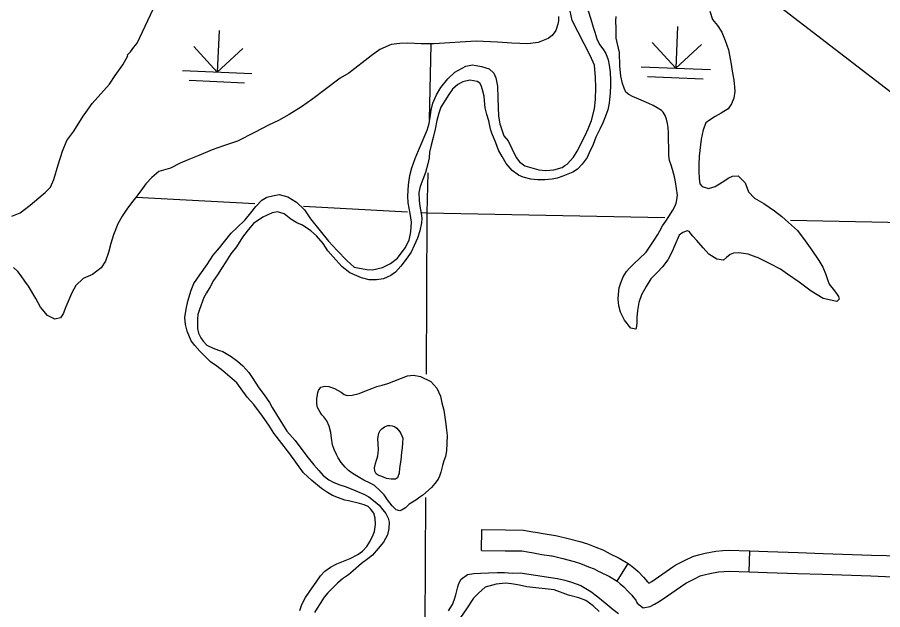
# Model space of a CAD drawing. Extents: x 1196286 to 1268366, y 2040822 to 2082115.
# Drawn here: x 1235560 to 1237894, y 2056211 to 2057809 of the extents above; entities that cross this region are included whole.
import ezdxf

# ---------------------------------------------------------------- set-up
doc = ezdxf.new("R2010")
doc.units = 0
for name, color, linetype in [('60', 7, 'Continuous'), ('62', 7, 'Continuous'), ('Level 69', 7, 'Continuous'), ('Level 73', 7, 'Continuous'), ('Level 74', 7, 'Continuous'), ('Level 8', 7, 'Continuous')]:
    doc.layers.add(name, color=color, linetype=linetype)

msp = doc.modelspace()

# ---------------------------------------------------------------- linework, layer by layer
at = {"layer": '60'}
for points in [[(1236675.6, 2057735.8), (1236670.7, 2057533.4)], [(1236667.2, 2057389.5), (1236664.6, 2057281.9), (1236662.6, 2056846.8)], [(1235880.4, 2057323.8), (1236200.6, 2057306.7)], [(1236332.2, 2057299.7), (1236612.8, 2057284.7)], [(1236650.9, 2057282.7), (1236664.6, 2057281.9), (1237306.6, 2057268.7)], [(1237645.6, 2057261.7), (1238127.7, 2057251.8)], [(1236661.1, 2056513.8), (1236659.4, 2056165.4)]]:
    msp.add_lwpolyline(points, dxfattribs=at)
at = {"layer": '62'}
for points in [[(1235883.6, 2057739.2), (1235927, 2057831.3), (1235936.5, 2057854.4), (1235948.3, 2057885.8)], [(1236856.2, 2057590.7), (1236856.9, 2057567), (1236858.3, 2057542.5), (1236862, 2057522.1), (1236872.6, 2057489.6), (1236884.3, 2057475.4), (1236894, 2057455.6), (1236905.9, 2057431), (1236914.3, 2057419.5), (1236929.1, 2057408.7), (1236967.1, 2057397.8), (1236985.8, 2057395.9), (1237007.6, 2057397.3), (1237029.4, 2057404), (1237037, 2057409.1), (1237043.5, 2057413.2), (1237060.4, 2057432), (1237070, 2057448.4), (1237091.9, 2057490), (1237100.1, 2057507.9), (1237108.8, 2057531.1), (1237116.9, 2057562.1), (1237119.6, 2057586.9), (1237120.7, 2057619.6), (1237119.3, 2057646.4), (1237116.6, 2057679.5), (1237105.5, 2057706.4), (1237057.1, 2057800), (1237051.6, 2057825.6)], [(1237099.6, 2057826.6), (1237107, 2057803.5), (1237113, 2057782.7), (1237118, 2057768.6), (1237123.2, 2057750.5), (1237130.8, 2057735.3), (1237139.2, 2057724.2), (1237147.2, 2057711.6), (1237154, 2057694.6), (1237156.3, 2057680.2), (1237158.9, 2057661), (1237160.4, 2057638.8), (1237160.1, 2057626), (1237159, 2057604.9), (1237156.5, 2057577.1), (1237152.8, 2057559.2), (1237146.5, 2057542), (1237139.4, 2057524.8), (1237131.2, 2057507.7), (1237120.6, 2057485.7), (1237113.5, 2057466.3), (1237102.9, 2057443.9), (1237096.7, 2057431.3), (1237084, 2057412.7), (1237070.6, 2057399.1), (1237058.4, 2057391.4), (1237031.6, 2057380.7), (1237016.1, 2057375), (1237003, 2057372.2), (1236983.1, 2057370.4), (1236963.6, 2057371.1)], [(1235545.7, 2057272.8), (1235567.6, 2057282.1), (1235595.4, 2057302.6), (1235618.6, 2057321.7), (1235635.8, 2057336.1), (1235649.9, 2057351.2), (1235659, 2057371.7), (1235670.2, 2057411), (1235682.2, 2057448), (1235694, 2057477.1), (1235712.5, 2057502.3), (1235738.1, 2057542.8), (1235745, 2057552.4), (1235762.3, 2057576.9), (1235809.1, 2057628.6), (1235824.5, 2057651.6), (1235844.6, 2057681), (1235858.2, 2057705.5), (1235856.7, 2057707), (1235865.9, 2057715.9), (1235874.8, 2057728.1), (1235883.6, 2057739.2)], [(1236439.9, 2056341.9), (1236457.7, 2056349.8), (1236478.9, 2056360.3), (1236491.4, 2056369.5), (1236502.6, 2056381.6), (1236511.5, 2056396.1), (1236519.7, 2056413.3), (1236523.2, 2056422.2), (1236526.2, 2056441.4), (1236525.4, 2056457.9), (1236521.9, 2056471.5), (1236513.2, 2056483), (1236506.6, 2056489.5), (1236495.4, 2056493.9), (1236482.7, 2056497.9), (1236453.3, 2056504.9), (1236443.6, 2056507), (1236426.8, 2056513.3), (1236410.4, 2056519.3), (1236396.4, 2056527.1), (1236380.5, 2056538.7), (1236354.3, 2056559.5), (1236332.2, 2056580.3), (1236295.7, 2056631.4), (1236252.2, 2056687.6), (1236238.4, 2056708.9), (1236221.7, 2056733.7), (1236197.9, 2056765.1), (1236180.3, 2056784.6), (1236151.9, 2056823.2), (1236115, 2056855.9), (1236098.4, 2056867.9), (1236081, 2056880.2), (1236066.7, 2056894.5), (1236052.4, 2056909), (1236038.8, 2056923.6), (1236029.3, 2056936.6), (1236018.6, 2056962.8), (1236013.7, 2056980.9), (1236011.8, 2056999.8), (1236015.6, 2057021.9), (1236020.2, 2057043.2), (1236029.4, 2057073.1), (1236036.1, 2057090.7), (1236052.3, 2057114.8), (1236071.9, 2057141.9), (1236088.9, 2057167.5), (1236105.4, 2057187.1), (1236119.3, 2057204.1), (1236137, 2057226.7), (1236151.9, 2057241.1), (1236174.4, 2057262.4), (1236190.1, 2057282.1), (1236204, 2057298.7), (1236220, 2057315.7), (1236233.3, 2057323.7), (1236248.4, 2057327.9), (1236266.1, 2057330.9), (1236289.9, 2057325.2), (1236313.6, 2057310.4), (1236334.6, 2057289.7), (1236351.4, 2057265.7), (1236377.3, 2057233.2), (1236399.3, 2057205.6), (1236423.1, 2057180), (1236449.2, 2057152.7), (1236469.1, 2057135.4), (1236502.7, 2057128.7), (1236518.4, 2057128), (1236545.1, 2057134.3), (1236566.7, 2057145.1), (1236585.4, 2057159), (1236606.2, 2057187.6), (1236616.7, 2057207.7), (1236622, 2057230.1), (1236623.6, 2057256.1), (1236619.6, 2057279.5), (1236614.6, 2057308.5), (1236613.8, 2057327), (1236615.1, 2057357), (1236619, 2057382.5), (1236623.9, 2057402.8), (1236633, 2057428.5), (1236642.1, 2057449.8), (1236665.3, 2057505), (1236671.3, 2057522.9), (1236674.7, 2057545.1), (1236676.1, 2057558.2), (1236680.6, 2057577.3), (1236691.1, 2057599.7), (1236702.4, 2057619.7), (1236721.6, 2057643.4), (1236739.9, 2057661.1), (1236769.9, 2057677.1), (1236788.3, 2057681.2), (1236812.2, 2057676.6), (1236833.1, 2057669.8), (1236845.6, 2057658.2), (1236850.6, 2057646.1), (1236855, 2057623.1), (1236856.2, 2057590.7)], [(1236963.6, 2057371.1), (1236945.6, 2057372.2), (1236924.4, 2057377.5), (1236912.1, 2057383.4), (1236895.1, 2057395.4), (1236879, 2057414.6), (1236867.8, 2057433.6), (1236858.3, 2057450.7), (1236850.5, 2057470.4), (1236840.1, 2057496.2), (1236836.2, 2057507.2), (1236832.2, 2057529.9), (1236826.1, 2057546.5), (1236822.4, 2057564.7), (1236820.5, 2057584.6), (1236818.9, 2057596.3), (1236815.1, 2057613.3), (1236810.8, 2057625.1), (1236807.9, 2057631.2), (1236800.5, 2057635.4), (1236781.1, 2057639.2), (1236761.9, 2057635.1), (1236747.9, 2057627.9), (1236734.2, 2057615), (1236723.8, 2057600.9), (1236702.1, 2057566.3), (1236696.9, 2057550.6), (1236691.3, 2057530.4), (1236687.4, 2057507.6), (1236681.8, 2057485.1), (1236676.5, 2057463.8), (1236672.3, 2057445), (1236670.6, 2057430.4), (1236667.6, 2057413.5), (1236661.1, 2057390.4), (1236654, 2057371.7), (1236646.9, 2057352.6), (1236643.2, 2057336.2), (1236644.3, 2057314.7), (1236646.2, 2057299.2), (1236649.2, 2057280), (1236650.8, 2057267.6), (1236650.6, 2057254.8), (1236645.7, 2057232.7), (1236639.3, 2057213.2), (1236631, 2057193.8), (1236622.1, 2057176), (1236609.3, 2057157), (1236594.3, 2057137.4), (1236580.5, 2057121.5), (1236567.2, 2057112.7), (1236547.5, 2057103.7), (1236529.1, 2057100.7), (1236509.6, 2057100.7), (1236488.4, 2057106.1), (1236456.8, 2057120.2), (1236436.5, 2057136.4), (1236419.3, 2057154.8), (1236397.6, 2057179), (1236384.9, 2057199.2), (1236367.3, 2057219.8), (1236351.5, 2057232.9), (1236329.7, 2057248.8), (1236313.7, 2057254.8), (1236298.1, 2057264.5), (1236280, 2057279.1), (1236262.2, 2057284.4), (1236247.8, 2057281.3), (1236233.9, 2057275.5), (1236222.5, 2057270.1), (1236197.1, 2057253), (1236182.9, 2057235.6), (1236167.8, 2057215.6), (1236151.6, 2057190.3), (1236135.9, 2057171.4), (1236122.3, 2057149.1), (1236110.7, 2057131.3), (1236099.9, 2057114.6), (1236089.5, 2057099.4), (1236080.5, 2057082.3), (1236070.1, 2057065.9), (1236063.1, 2057052.9), (1236051.2, 2057021.2), (1236047.2, 2057007.7), (1236046.2, 2056994.6), (1236045.9, 2056979.9), (1236046.1, 2056969.4), (1236048.8, 2056957.6), (1236055.3, 2056944.7), (1236061.5, 2056935.2), (1236071.8, 2056924.8), (1236088.5, 2056916.6), (1236103, 2056911), (1236114.2, 2056907.4), (1236137.1, 2056894.5), (1236154.5, 2056881.4), (1236168.1, 2056868.7), (1236184.3, 2056851.5), (1236195.2, 2056835.1), (1236211.9, 2056809.9), (1236226.2, 2056790.8)], [(1236654.2, 2056520), (1236646.1, 2056514.6), (1236634.7, 2056506.5), (1236617.2, 2056495.6), (1236607.1, 2056486.5), (1236598.6, 2056480.9), (1236592.1, 2056477.7), (1236582.1, 2056480.5), (1236571.4, 2056491.6), (1236558.6, 2056508), (1236549.5, 2056521.4), (1236538.1, 2056532.5), (1236523.4, 2056546.4), (1236511.9, 2056553), (1236494.8, 2056560.9), (1236479.3, 2056569.8), (1236465.9, 2056577.6), (1236453.4, 2056586.5), (1236444.2, 2056596.1), (1236433.6, 2056608.7), (1236425.6, 2056620.6), (1236420.9, 2056630.4), (1236414.8, 2056643.3), (1236410.1, 2056655.8), (1236407.9, 2056674.3), (1236405.9, 2056689), (1236401.4, 2056706.8), (1236395.3, 2056720.8), (1236387.3, 2056731.2), (1236381.4, 2056736.5), (1236376.7, 2056744.2), (1236369.8, 2056756.3), (1236368.1, 2056766.2), (1236368.4, 2056780.4), (1236370.6, 2056796.9), (1236372.6, 2056802.9), (1236379.1, 2056811.1), (1236390, 2056814.2), (1236400.1, 2056812.9), (1236415.8, 2056808.1), (1236433.6, 2056797.9), (1236441.7, 2056792.1), (1236450.3, 2056789.3), (1236463.4, 2056790.2), (1236482.2, 2056794.7), (1236497.7, 2056800.4), (1236516.6, 2056807.9), (1236529.8, 2056812.9), (1236544.1, 2056816.8), (1236559.6, 2056821.4), (1236612.8, 2056842.1), (1236628.6, 2056844.1), (1236647.3, 2056840.7), (1236675.9, 2056826.6), (1236692, 2056808.9), (1236701.7, 2056787.3), (1236705.5, 2056769.5), (1236710.3, 2056749.1), (1236713.7, 2056730.6), (1236716, 2056711.8), (1236717.9, 2056695.6), (1236719.5, 2056681.6), (1236718.7, 2056660.6), (1236717.9, 2056639.5), (1236715, 2056624.2), (1236711, 2056612.9), (1236707, 2056600.2), (1236702.1, 2056581.9), (1236699.3, 2056571.4), (1236695.4, 2056563.6), (1236686.5, 2056551.4), (1236677.4, 2056540.9), (1236654.2, 2056520)], [(1236226.2, 2056790.8), (1236240, 2056770.6), (1236247.6, 2056756.9), (1236287.2, 2056693.3), (1236309.9, 2056667.6), (1236327.5, 2056643.6), (1236345, 2056621.4), (1236360.4, 2056602.3), (1236373.2, 2056587), (1236385.3, 2056573.6), (1236400.4, 2056561.2), (1236413.8, 2056554.6), (1236430.5, 2056548.6), (1236444.7, 2056543.8), (1236456.6, 2056539.1), (1236477.7, 2056530), (1236494.9, 2056523.2), (1236508.2, 2056515.4), (1236525.2, 2056502.3), (1236535.9, 2056493.5), (1236546.1, 2056480.8), (1236554.2, 2056470.9), (1236560.3, 2056458), (1236563.1, 2056447.4), (1236562, 2056430.5), (1236559, 2056413.2), (1236548.1, 2056393.5), (1236533.9, 2056376.1), (1236518.6, 2056358.8), (1236505.3, 2056348.5), (1236488.5, 2056336.4), (1236465.7, 2056316.2), (1236453.4, 2056305.1), (1236437.5, 2056294.6), (1236423.4, 2056283.2), (1236410, 2056269.9), (1236397.4, 2056256.6), (1236387.4, 2056244.8), (1236377.3, 2056228.4), (1236369.2, 2056215.4), (1236362.2, 2056203.9)], [(1236532.9, 2056673.1), (1236535.2, 2056687.6), (1236538.7, 2056694.6), (1236543.3, 2056699.4), (1236550.9, 2056704.2), (1236559.2, 2056708.2), (1236564.8, 2056708), (1236570.8, 2056707.5), (1236577.5, 2056705.9), (1236584.2, 2056700.9), (1236591.9, 2056691.3), (1236594.8, 2056686.4), (1236599.8, 2056673.9), (1236599.5, 2056661.8), (1236598.1, 2056647.9), (1236596.4, 2056635.2), (1236594.5, 2056614.9), (1236593.1, 2056604.4), (1236591.4, 2056592), (1236590, 2056579.3), (1236585.3, 2056566.6), (1236580.4, 2056563.7), (1236568.3, 2056563.1), (1236556, 2056565.3), (1236547.5, 2056568.5), (1236540.8, 2056571.6), (1236533.7, 2056574.4), (1236528.2, 2056577.5), (1236524.9, 2056584.7), (1236524, 2056593.8), (1236526.5, 2056605.7), (1236529.3, 2056614.3), (1236530.9, 2056619.9), (1236532.5, 2056626.3), (1236533.4, 2056633.8), (1236534.3, 2056643.9), (1236533.6, 2056657.7), (1236532.9, 2056673.1)], [(1236321.9, 2056209.6), (1236327.8, 2056225.7), (1236337.6, 2056244.6), (1236348.8, 2056261.7), (1236366.1, 2056285.8), (1236378.4, 2056302.5), (1236389.6, 2056315.1), (1236405.1, 2056326), (1236421.8, 2056335.1), (1236439.9, 2056341.9)], [(1236723.6, 2056208.7), (1236734.1, 2056225.4), (1236738.8, 2056237), (1236742.5, 2056251.9), (1236745.7, 2056262.4), (1236748.5, 2056273.3), (1236750.6, 2056281.9), (1236757.5, 2056294.2), (1236774.3, 2056306.2), (1236791.9, 2056308.9), (1236809.6, 2056309.7), (1236831.3, 2056311.1), (1236854.6, 2056311.8), (1236874.1, 2056311.7), (1236895.8, 2056309.8), (1236916.4, 2056310.9), (1236999, 2056298.7), (1237016.9, 2056295.3), (1237036.7, 2056291.2), (1237054.6, 2056285.6), (1237080.3, 2056276.4), (1237106.9, 2056260.8), (1237125.8, 2056246.1), (1237145.7, 2056229.9), (1237167.1, 2056212.2), (1237181.5, 2056201.4)], [(1237129.9, 2056206.9), (1237113.7, 2056221.9), (1237093.3, 2056236.3), (1237074.7, 2056243.4), (1237046.8, 2056250.7), (1237007.7, 2056265.1), (1236934, 2056273.3), (1236914.6, 2056277.5), (1236893.3, 2056281.6), (1236876.5, 2056283.1), (1236852.1, 2056280.2), (1236821.6, 2056272.2), (1236804.4, 2056256.3), (1236790.3, 2056242.3), (1236771.7, 2056213.7), (1236755.1, 2056190.8)]]:
    msp.add_lwpolyline(points, dxfattribs=at)
at = {"layer": 'Level 69'}
for p, q in [((1236812, 2056371.4), (1236812.8, 2056427.6)), ((1237533.9, 2056313.6), (1237535.9, 2056369.8)), ((1237177.6, 2056288.3), (1237207.4, 2056336))]:
    msp.add_line(p, q, dxfattribs=at)
for points in [[(1236812.8, 2056427.6), (1236876.8, 2056426.7), (1236925.7, 2056426.1), (1236951, 2056421.8), (1236957.8, 2056420.7), (1236984.2, 2056416.1), (1237012.1, 2056411.9), (1237015.8, 2056411)], [(1237015.8, 2056411), (1237045.9, 2056403.8), (1237077.2, 2056395.2), (1237098.1, 2056389), (1237120.6, 2056379.7), (1237139.7, 2056372.9), (1237154.3, 2056364.6), (1237155.1, 2056364.2), (1237183.8, 2056350.8), (1237207.4, 2056336)], [(1236812, 2056371.4), (1236876.1, 2056370.5), (1236920.7, 2056369.9), (1236941.6, 2056366.4), (1236948.3, 2056365.3), (1236975.2, 2056360.6), (1237001.3, 2056356.7), (1237002.6, 2056356.4)], [(1237328.5, 2056327.4), (1237336, 2056332.5), (1237363.2, 2056346), (1237382, 2056355.2), (1237397.4, 2056359.4), (1237415.1, 2056364.2), (1237444.4, 2056369.7), (1237462.7, 2056370.9), (1237477.6, 2056371.8), (1237535.9, 2056369.8)], [(1237535.9, 2056369.8), (1237584, 2056368.1), (1237666, 2056365.4), (1237733.7, 2056363.2)], [(1237002.6, 2056356.4), (1237031.9, 2056349.3), (1237061.8, 2056341.2), (1237079.3, 2056335.9), (1237100.5, 2056327.2), (1237116.1, 2056321.6), (1237128.3, 2056314.6), (1237131.2, 2056313.3), (1237156.9, 2056301.3), (1237177.6, 2056288.3)], [(1237733.7, 2056363.2), (1237863.9, 2056358.9), (1237904, 2056357.6), (1237931.7, 2056356.5)], [(1237207.4, 2056336), (1237210.7, 2056333.9), (1237222, 2056324.9), (1237234.3, 2056314.5), (1237248.8, 2056299.3), (1237260.2, 2056286.9), (1237263.4, 2056282.8), (1237271.1, 2056287.5), (1237328.5, 2056327.4)], [(1237360.6, 2056281.2), (1237364.6, 2056283.9), (1237388, 2056295.5), (1237402, 2056302.4), (1237412.2, 2056305.2), (1237427.7, 2056309.4), (1237451.4, 2056313.8), (1237466.2, 2056314.7), (1237478.4, 2056315.5), (1237533.9, 2056313.6)], [(1237533.9, 2056313.6), (1237582.1, 2056311.9), (1237664.1, 2056309.2), (1237731.9, 2056307)], [(1237731.9, 2056307), (1237862, 2056302.7), (1237902, 2056301.4), (1237929.6, 2056300.3)], [(1237177.6, 2056288.3), (1237178, 2056288), (1237186.1, 2056281.5), (1237195.7, 2056273.4), (1237207.8, 2056260.7), (1237217.4, 2056250.4), (1237222.5, 2056243.9), (1237228.4, 2056237.4), (1237232.1, 2056228.9), (1237248.5, 2056216.9), (1237267.4, 2056220), (1237278.7, 2056226.2), (1237289.6, 2056232.9), (1237301.9, 2056240.4), (1237360.6, 2056281.2)]]:
    msp.add_lwpolyline(points, dxfattribs=at)
at = {"layer": 'Level 73'}
for p, q in [((1236104.3, 2057773.7), (1236099.5, 2057661.3)), ((1237340.9, 2057784.2), (1237336, 2057671.8)), ((1237336, 2057671.8), (1237272.6, 2057740.9)), ((1236099.5, 2057661.3), (1236036.1, 2057730.4)), ((1236099.5, 2057661.3), (1236168.6, 2057724.7)), ((1237336, 2057671.8), (1237405.1, 2057735.2)), ((1237242.4, 2057675.8), (1237429.7, 2057667.8)), ((1236005.8, 2057665.3), (1236193.1, 2057657.3)), ((1237260, 2057649.5), (1237409.9, 2057643.1)), ((1236023.5, 2057639), (1236173.3, 2057632.6))]:
    msp.add_line(p, q, dxfattribs=at)
at = {"layer": 'Level 74'}
for points in [[(1237175.5, 2057778.5), (1237174.4, 2057799.5), (1237175, 2057811.5)], [(1237427.5, 2057825.6), (1237435, 2057802.9), (1237448.9, 2057786.8), (1237460.2, 2057768.9), (1237469.5, 2057746.5), (1237478.3, 2057720.8), (1237483.1, 2057697.4), (1237485.1, 2057683), (1237488.1, 2057663.4), (1237492.2, 2057644.5), (1237493.8, 2057631.7), (1237495.2, 2057609.1), (1237492.6, 2057591.1), (1237486.7, 2057575.4), (1237477.1, 2057562.4), (1237458.1, 2057550.8), (1237442.6, 2057541.7), (1237426.6, 2057531.9), (1237417.1, 2057524.5), (1237409.6, 2057505.9), (1237404.6, 2057480), (1237399.2, 2057434.2), (1237398, 2057412.1), (1237398, 2057392.9), (1237399.5, 2057375.5), (1237401.1, 2057359.7), (1237407.3, 2057352.4), (1237424.1, 2057347.6), (1237442.6, 2057352.9), (1237461.5, 2057364.5), (1237479, 2057376.2), (1237488.9, 2057380.9), (1237504.6, 2057381.3), (1237523.3, 2057362.5), (1237531.9, 2057337.9), (1237548.4, 2057321.4), (1237573.2, 2057306.6), (1237602.1, 2057286.8), (1237622.4, 2057271.4), (1237639.7, 2057255.6), (1237664.3, 2057233.7), (1237685.2, 2057205.8), (1237703.4, 2057181.4), (1237722, 2057153.5), (1237732.9, 2057135.3), (1237740.7, 2057115.5), (1237744.9, 2057102.3), (1237749.6, 2057089), (1237760.9, 2057076), (1237769.7, 2057064.2), (1237775.1, 2057056.2)], [(1237020.2, 2057810.8), (1237020, 2057799.6), (1237018.3, 2057790.9), (1237012.4, 2057773.4), (1237003.1, 2057760)], [(1237775.1, 2057056.2), (1237776.9, 2057048.6), (1237770, 2057042.7), (1237733.8, 2057051), (1237701.2, 2057070.4), (1237668.7, 2057094.4), (1237637.7, 2057116.5), (1237618.1, 2057130), (1237590.2, 2057143.8), (1237556.5, 2057161), (1237552.7, 2057162.2), (1237531.2, 2057170.5), (1237505.7, 2057173.7), (1237491.9, 2057173.2), (1237482.8, 2057169.6), (1237472.9, 2057160.8), (1237464.5, 2057154.2), (1237446.9, 2057156.4), (1237425.5, 2057170), (1237410.1, 2057187.2), (1237392.5, 2057207.2), (1237382.2, 2057219), (1237372, 2057231.3), (1237366.4, 2057233.3), (1237355.1, 2057229), (1237345.5, 2057221.3), (1237333.4, 2057194.8), (1237326.3, 2057177.3), (1237315, 2057154.9), (1237300.4, 2057136), (1237285.5, 2057120.9), (1237269, 2057103.9), (1237256.2, 2057083.1), (1237243.4, 2057060.8), (1237236.3, 2057039.9), (1237232.8, 2057018.5), (1237231.3, 2056999.7), (1237230.7, 2056985.5), (1237230.1, 2056975.7), (1237228.1, 2056968.2), (1237214.7, 2056970.7), (1237197.5, 2056991.8), (1237187, 2057013.4), (1237182.5, 2057031.2), (1237181, 2057048.5), (1237181.2, 2057062.4), (1237183.8, 2057079.7), (1237187.8, 2057092.8), (1237194.1, 2057108.8), (1237203.1, 2057123.3), (1237210.3, 2057131.8), (1237225.6, 2057146.6), (1237236.7, 2057156.9), (1237255.8, 2057176), (1237267, 2057191.6), (1237278.2, 2057207.9), (1237287.5, 2057223.6), (1237292.9, 2057232.9), (1237300.7, 2057246.6), (1237309.2, 2057258.9), (1237317.7, 2057272.2), (1237328.1, 2057288.6), (1237333.9, 2057299), (1237337.1, 2057307.6), (1237339.2, 2057316.6), (1237340.5, 2057329.3), (1237338.3, 2057347), (1237335.3, 2057365.5), (1237332.9, 2057378.8), (1237326.9, 2057398.8), (1237323.8, 2057409.8), (1237319.5, 2057422.7), (1237317.2, 2057435.9), (1237317.4, 2057448.3), (1237317.3, 2057460.3), (1237316.1, 2057474.6), (1237316.3, 2057485.9), (1237316.5, 2057497.2), (1237315.3, 2057511.5), (1237314, 2057522.8), (1237311.2, 2057534.2), (1237307.7, 2057544), (1237302.2, 2057552.8), (1237297.8, 2057557.8), (1237286, 2057564.8), (1237275.2, 2057571), (1237263.7, 2057576.5), (1237257.4, 2057579.6), (1237230.3, 2057591.1), (1237219.1, 2057595.8), (1237209.1, 2057600.9), (1237201.7, 2057607.1), (1237196.7, 2057617.7), (1237192.5, 2057630.6), (1237188, 2057650.2), (1237185.1, 2057678.1), (1237184, 2057713.9), (1237175.7, 2057753.1), (1237175.5, 2057778.5)], [(1237003.1, 2057760), (1236992.1, 2057752), (1236965.3, 2057741.2), (1236937.1, 2057737.7), (1236893.6, 2057739.3), (1236855.1, 2057741.6), (1236798.2, 2057745), (1236683.4, 2057737.1), (1236649.2, 2057737), (1236613.3, 2057738.9), (1236591.6, 2057738.2), (1236568.6, 2057735.6), (1236538, 2057722.3), (1236514.4, 2057704.8), (1236454.7, 2057658.2), (1236430.8, 2057644.4), (1236390.1, 2057614.7), (1236357.7, 2057589), (1236327, 2057567.8), (1236293.9, 2057547.1), (1236265.1, 2057530.7), (1236237.5, 2057517.7), (1236200, 2057498.2), (1236153.8, 2057474.6), (1236116.1, 2057462.2), (1236085.6, 2057451.6), (1236050, 2057436.5), (1236022.8, 2057425.7), (1235999.4, 2057415.7), (1235973.3, 2057401.9), (1235942.4, 2057393.1), (1235922.9, 2057376.6), (1235906.8, 2057360), (1235893, 2057340.7), (1235879.1, 2057322.2), (1235868, 2057308.8), (1235855.7, 2057291.8), (1235843.3, 2057272.5), (1235831.3, 2057251.6), (1235819.4, 2057222.5), (1235812.6, 2057199.4), (1235806.5, 2057175), (1235798.2, 2057151.1), (1235786.2, 2057132.9), (1235763, 2057115.7), (1235737.7, 2057104.9), (1235718.2, 2057086.1), (1235707.6, 2057065.7), (1235690.8, 2057028), (1235684.4, 2057009), (1235676.7, 2056998.6), (1235661.5, 2056995.1), (1235642, 2057004.9), (1235622.9, 2057027.1), (1235610.7, 2057050.7), (1235590.9, 2057084.1), (1235580.8, 2057097.2), (1235570.6, 2057111.7), (1235561.5, 2057123.9), (1235550.1, 2057134.3)]]:
    msp.add_lwpolyline(points, dxfattribs=at)
at = {"layer": 'Level 8'}
msp.add_line((1244055.7, 2052875.3), (1234478.1, 2060255.6), dxfattribs=at)

doc.saveas('drawing.dxf')
